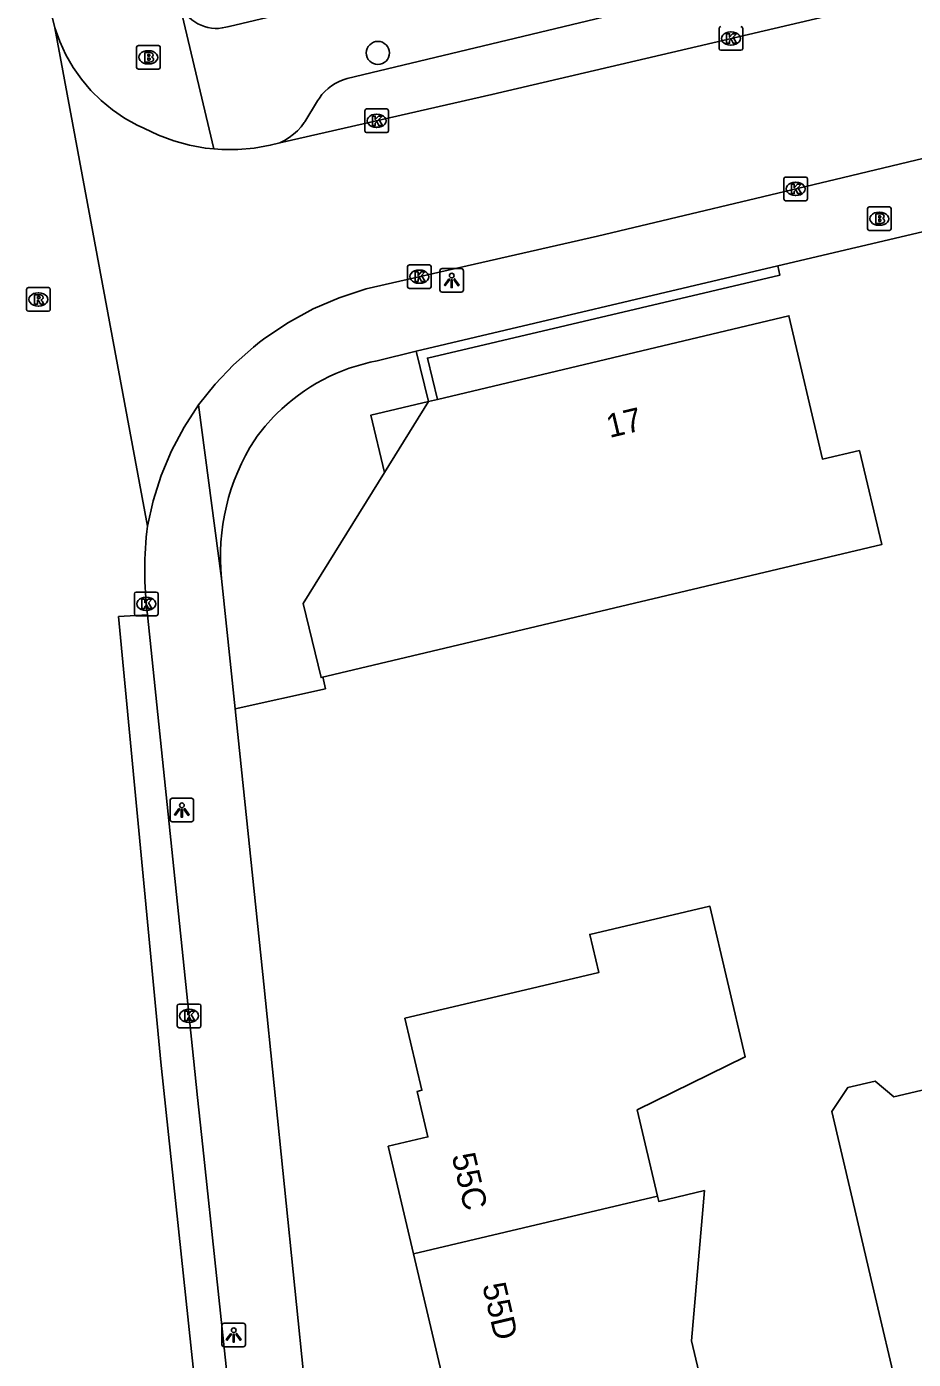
# Model space of a CAD drawing. Extents: x 158038 to 159242, y 380133 to 381214.
# Drawn here: x 158408.7 to 158446.3, y 380614.4 to 380670.9 of the extents above; entities that cross this region are included whole.
import ezdxf

# ---------------------------------------------------------------- set-up
doc = ezdxf.new("R2010")
doc.units = 0
for name, color, linetype in [('IMGEO_Boom', 7, 'Continuous'), ('IMGEO_Brandkraan', 7, 'Continuous'), ('IMGEO_Haag', 7, 'Continuous'), ('IMGEO_Kolk', 7, 'Continuous'), ('IMGEO_Lichtpunt', 7, 'Continuous'), ('IMGEO_Muur', 7, 'Continuous'), ('IMGEO_Pand', 7, 'Continuous'), ('IMGEO_Pand_nummerreeks', 7, 'Continuous'), ('IMGEO_Pand_overbouw', 7, 'Continuous'), ('IMGEO_Rijbaan_lokaal_gesloten', 7, 'Continuous'), ('IMGEO_Rioolput', 7, 'Continuous'), ('IMGEO_Voetpad_open', 7, 'Continuous')]:
    doc.layers.add(name, color=color, linetype=linetype)

msp = doc.modelspace()

# ---------------------------------------------------------------- linework, layer by layer
at = {"layer": 'IMGEO_Boom'}
msp.add_circle((158423.556, 380669.783), 0.489, dxfattribs=at)
at = {"layer": 'IMGEO_Brandkraan'}
for p, q in [((158413.328, 380669.171), (158413.328, 380670.023)), ((158413.403, 380670.097), (158414.255, 380670.097)), ((158414.329, 380670.023), (158414.329, 380669.171)), ((158413.816, 380669.877), (158413.841, 380669.877)), ((158414.255, 380669.097), (158413.403, 380669.097)), ((158413.839, 380669.317), (158413.814, 380669.317)), ((158444.391, 380663.258), (158445.243, 380663.258)), ((158444.316, 380662.332), (158444.316, 380663.184)), ((158444.804, 380663.038), (158444.829, 380663.038)), ((158445.317, 380663.184), (158445.317, 380662.332)), ((158445.243, 380662.258), (158444.391, 380662.258)), ((158444.827, 380662.478), (158444.802, 380662.478))]:
    msp.add_line(p, q, dxfattribs=at)
for points in [[(158413.328, 380669.171), (158413.328, 380670.023)], [(158413.403, 380670.097), (158414.255, 380670.097)], [(158414.329, 380670.023), (158414.329, 380669.171)], [(158413.676, 380669.797), (158413.676, 380669.397), (158413.889, 380669.397)], [(158413.907, 380669.797), (158413.676, 380669.797)], [(158413.855, 380669.716), (158413.801, 380669.716), (158413.801, 380669.64)], [(158413.801, 380669.64), (158413.854, 380669.64)], [(158413.863, 380669.564), (158413.801, 380669.564), (158413.801, 380669.483)], [(158413.801, 380669.483), (158413.863, 380669.483)], [(158414.255, 380669.097), (158413.403, 380669.097)], [(158444.391, 380663.258), (158445.243, 380663.258)], [(158444.316, 380662.332), (158444.316, 380663.184)], [(158444.664, 380662.958), (158444.664, 380662.558), (158444.877, 380662.558)], [(158444.895, 380662.958), (158444.664, 380662.958)], [(158444.843, 380662.877), (158444.789, 380662.877), (158444.789, 380662.801)], [(158444.789, 380662.801), (158444.842, 380662.801)], [(158444.851, 380662.725), (158444.789, 380662.725), (158444.789, 380662.644)], [(158444.789, 380662.644), (158444.851, 380662.644)], [(158445.317, 380663.184), (158445.317, 380662.332)], [(158445.243, 380662.258), (158444.391, 380662.258)]]:
    msp.add_lwpolyline(points, dxfattribs=at)
for centre, radius, start, end in [((158413.405, 380670.021), 0.0765, 91.552, 178.448), ((158413.405, 380670.021), 0.0765, 91.552, 178.448), ((158414.253, 380670.021), 0.0765, 1.552, 88.448), ((158414.253, 380670.021), 0.0765, 1.552, 88.448), ((158413.856, 380669.678), 0.0379, 267.8285, 90.9355), ((158413.864, 380669.523), 0.0404, 269.8759, 90.5077), ((158413.895, 380669.648), 0.251, 268.6676, 293.5347), ((158413.911, 380669.652), 0.145, 59.4692, 91.5367), ((158413.936, 380669.699), 0.0922, 285.5137, 58.1501), ((158413.941, 380669.507), 0.105, 301.3115, 78.989), ((158413.405, 380669.173), 0.0765, 181.552, 268.448), ((158413.405, 380669.173), 0.0765, 181.552, 268.448), ((158414.253, 380669.173), 0.0765, 271.552, 358.448), ((158414.253, 380669.173), 0.0765, 271.552, 358.448), ((158444.393, 380663.182), 0.0765, 91.552, 178.448), ((158444.393, 380663.182), 0.0765, 91.552, 178.448), ((158445.241, 380663.182), 0.0765, 1.552, 88.448), ((158445.241, 380663.182), 0.0765, 1.552, 88.448), ((158444.844, 380662.839), 0.0379, 267.8285, 90.9355), ((158444.852, 380662.684), 0.0404, 269.8759, 90.5077), ((158444.899, 380662.813), 0.145, 59.4692, 91.5367), ((158444.924, 380662.86), 0.0922, 285.5137, 58.1501), ((158444.929, 380662.668), 0.105, 301.3115, 78.989), ((158444.393, 380662.334), 0.0765, 181.552, 268.448), ((158444.393, 380662.334), 0.0765, 181.552, 268.448), ((158444.883, 380662.809), 0.251, 268.6676, 293.5347), ((158445.241, 380662.334), 0.0765, 271.552, 358.448), ((158445.241, 380662.334), 0.0765, 271.552, 358.448)]:
    msp.add_arc(centre, radius, start, end, dxfattribs=at)
for centre, major_axis, ratio, start_param, end_param in [((158413.815, 380669.597), (-0.387, 0.002), 0.722429, 4.712389, 7.853982), ((158413.84, 380669.597), (-0.39, 0.002), 0.717154, 1.570796, 4.712389), ((158444.803, 380662.758), (-0.387, 0.002), 0.722429, 4.712389, 7.853982), ((158444.828, 380662.758), (-0.39, 0.002), 0.717154, 1.570796, 4.712389)]:
    msp.add_ellipse(centre, major_axis=major_axis, ratio=ratio, start_param=start_param, end_param=end_param, dxfattribs=at)
at = {"layer": 'IMGEO_Haag'}
for points in [[(158440.512, 380660.757), (158440.604, 380660.368), (158425.659, 380656.851), (158426.088, 380655.101)], [(158425.7, 380655.009), (158425.174, 380657.148)]]:
    msp.add_lwpolyline(points, dxfattribs=at)
at = {"layer": 'IMGEO_Kolk'}
for p, q in [((158438.023, 380669.97), (158438.023, 380670.822)), ((158438.511, 380670.676), (158438.536, 380670.676)), ((158439.024, 380670.822), (158439.024, 380669.97)), ((158438.534, 380670.116), (158438.509, 380670.116)), ((158438.95, 380669.896), (158438.098, 380669.896)), ((158423.004, 380666.484), (158423.004, 380667.336)), ((158423.079, 380667.41), (158423.931, 380667.41)), ((158423.492, 380667.19), (158423.517, 380667.19)), ((158424.005, 380667.336), (158424.005, 380666.484)), ((158423.515, 380666.63), (158423.49, 380666.63)), ((158423.931, 380666.41), (158423.079, 380666.41)), ((158440.768, 380663.594), (158440.768, 380664.446)), ((158440.843, 380664.52), (158441.695, 380664.52)), ((158441.769, 380664.446), (158441.769, 380663.594)), ((158441.256, 380664.3), (158441.281, 380664.3)), ((158441.695, 380663.52), (158440.843, 380663.52)), ((158441.279, 380663.74), (158441.254, 380663.74)), ((158424.816, 380659.876), (158424.816, 380660.728)), ((158424.891, 380660.802), (158425.743, 380660.802)), ((158425.304, 380660.582), (158425.329, 380660.582)), ((158425.817, 380660.728), (158425.817, 380659.876)), ((158425.327, 380660.022), (158425.302, 380660.022)), ((158425.743, 380659.802), (158424.891, 380659.802)), ((158413.236, 380646.01), (158413.236, 380646.862)), ((158413.311, 380646.936), (158414.163, 380646.936)), ((158414.237, 380646.862), (158414.237, 380646.01)), ((158413.724, 380646.716), (158413.749, 380646.716)), ((158414.163, 380645.936), (158413.311, 380645.936)), ((158413.747, 380646.156), (158413.722, 380646.156)), ((158415.054, 380628.553), (158415.054, 380629.405)), ((158415.129, 380629.479), (158415.981, 380629.479)), ((158416.055, 380629.405), (158416.055, 380628.553)), ((158415.542, 380629.259), (158415.567, 380629.259)), ((158415.981, 380628.479), (158415.129, 380628.479)), ((158415.565, 380628.699), (158415.54, 380628.699))]:
    msp.add_line(p, q, dxfattribs=at)
for points in [[(158438.023, 380669.97), (158438.023, 380670.822)], [(158438.344, 380670.596), (158438.467, 380670.596), (158438.467, 380670.445), (158438.597, 380670.596), (158438.761, 380670.596), (158438.615, 380670.445), (158438.768, 380670.196), (158438.616, 380670.196), (158438.531, 380670.36), (158438.467, 380670.293), (158438.467, 380670.196), (158438.344, 380670.196), (158438.344, 380670.596)], [(158439.024, 380670.822), (158439.024, 380669.97)], [(158438.95, 380669.896), (158438.098, 380669.896)], [(158423.004, 380666.484), (158423.004, 380667.336)], [(158423.079, 380667.41), (158423.931, 380667.41)], [(158424.005, 380667.336), (158424.005, 380666.484)], [(158423.325, 380667.11), (158423.448, 380667.11), (158423.448, 380666.959), (158423.578, 380667.11), (158423.742, 380667.11), (158423.596, 380666.959), (158423.749, 380666.71), (158423.597, 380666.71), (158423.512, 380666.874), (158423.448, 380666.807), (158423.448, 380666.71), (158423.325, 380666.71), (158423.325, 380667.11)], [(158423.931, 380666.41), (158423.079, 380666.41)], [(158440.768, 380663.594), (158440.768, 380664.446)], [(158440.843, 380664.52), (158441.695, 380664.52)], [(158441.769, 380664.446), (158441.769, 380663.594)], [(158441.089, 380664.22), (158441.212, 380664.22), (158441.212, 380664.069), (158441.342, 380664.22), (158441.506, 380664.22), (158441.36, 380664.069), (158441.513, 380663.82), (158441.361, 380663.82), (158441.276, 380663.984), (158441.212, 380663.917), (158441.212, 380663.82), (158441.089, 380663.82), (158441.089, 380664.22)], [(158441.695, 380663.52), (158440.843, 380663.52)], [(158424.816, 380659.876), (158424.816, 380660.728)], [(158424.891, 380660.802), (158425.743, 380660.802)], [(158425.137, 380660.502), (158425.26, 380660.502), (158425.26, 380660.351), (158425.39, 380660.502), (158425.554, 380660.502), (158425.408, 380660.351), (158425.561, 380660.102), (158425.409, 380660.102), (158425.324, 380660.266), (158425.26, 380660.199), (158425.26, 380660.102), (158425.137, 380660.102), (158425.137, 380660.502)], [(158425.817, 380660.728), (158425.817, 380659.876)], [(158425.743, 380659.802), (158424.891, 380659.802)], [(158413.236, 380646.01), (158413.236, 380646.862)], [(158413.311, 380646.936), (158414.163, 380646.936)], [(158414.237, 380646.862), (158414.237, 380646.01)], [(158413.557, 380646.636), (158413.68, 380646.636), (158413.68, 380646.485), (158413.81, 380646.636), (158413.974, 380646.636), (158413.828, 380646.485), (158413.981, 380646.236), (158413.829, 380646.236), (158413.744, 380646.4), (158413.68, 380646.333), (158413.68, 380646.236), (158413.557, 380646.236), (158413.557, 380646.636)], [(158414.163, 380645.936), (158413.311, 380645.936)], [(158415.054, 380628.553), (158415.054, 380629.405)], [(158415.129, 380629.479), (158415.981, 380629.479)], [(158416.055, 380629.405), (158416.055, 380628.553)], [(158415.375, 380629.179), (158415.498, 380629.179), (158415.498, 380629.028), (158415.628, 380629.179), (158415.792, 380629.179), (158415.646, 380629.028), (158415.799, 380628.779), (158415.647, 380628.779), (158415.562, 380628.943), (158415.498, 380628.876), (158415.498, 380628.779), (158415.375, 380628.779), (158415.375, 380629.179)], [(158415.981, 380628.479), (158415.129, 380628.479)]]:
    msp.add_lwpolyline(points, dxfattribs=at)
for centre, start, end in [((158438.1, 380670.82), 91.552, 178.448), ((158438.1, 380670.82), 91.552, 178.448), ((158438.948, 380670.82), 1.552, 88.448), ((158438.948, 380670.82), 1.552, 88.448), ((158438.1, 380669.972), 181.552, 268.448), ((158438.1, 380669.972), 181.552, 268.448), ((158438.948, 380669.972), 271.552, 358.448), ((158438.948, 380669.972), 271.552, 358.448), ((158423.081, 380667.334), 91.552, 178.448), ((158423.081, 380667.334), 91.552, 178.448), ((158423.929, 380667.334), 1.552, 88.448), ((158423.929, 380667.334), 1.552, 88.448), ((158423.081, 380666.486), 181.552, 268.448), ((158423.081, 380666.486), 181.552, 268.448), ((158423.929, 380666.486), 271.552, 358.448), ((158423.929, 380666.486), 271.552, 358.448), ((158440.845, 380664.444), 91.552, 178.448), ((158440.845, 380664.444), 91.552, 178.448), ((158441.693, 380664.444), 1.552, 88.448), ((158441.693, 380664.444), 1.552, 88.448), ((158440.845, 380663.596), 181.552, 268.448), ((158440.845, 380663.596), 181.552, 268.448), ((158441.693, 380663.596), 271.552, 358.448), ((158441.693, 380663.596), 271.552, 358.448), ((158424.893, 380660.726), 91.552, 178.448), ((158424.893, 380660.726), 91.552, 178.448), ((158425.741, 380660.726), 1.552, 88.448), ((158425.741, 380660.726), 1.552, 88.448), ((158424.893, 380659.878), 181.552, 268.448), ((158424.893, 380659.878), 181.552, 268.448), ((158425.741, 380659.878), 271.552, 358.448), ((158425.741, 380659.878), 271.552, 358.448), ((158413.313, 380646.86), 91.552, 178.448), ((158413.313, 380646.86), 91.552, 178.448), ((158414.161, 380646.86), 1.552, 88.448), ((158414.161, 380646.86), 1.552, 88.448), ((158413.313, 380646.012), 181.552, 268.448), ((158413.313, 380646.012), 181.552, 268.448), ((158414.161, 380646.012), 271.552, 358.448), ((158414.161, 380646.012), 271.552, 358.448), ((158415.131, 380629.403), 91.552, 178.448), ((158415.131, 380629.403), 91.552, 178.448), ((158415.979, 380629.403), 1.552, 88.448), ((158415.979, 380629.403), 1.552, 88.448), ((158415.131, 380628.555), 181.552, 268.448), ((158415.131, 380628.555), 181.552, 268.448), ((158415.979, 380628.555), 271.552, 358.448), ((158415.979, 380628.555), 271.552, 358.448)]:
    msp.add_arc(centre, 0.0765, start, end, dxfattribs=at)
for centre, major_axis, ratio, start_param, end_param in [((158438.51, 380670.396), (-0.387, 0.002), 0.722429, 4.712389, 7.853982), ((158438.535, 380670.396), (-0.39, 0.002), 0.717154, 1.570796, 4.712389), ((158423.491, 380666.91), (-0.387, 0.002), 0.722429, 4.712389, 7.853982), ((158423.516, 380666.91), (-0.39, 0.002), 0.717154, 1.570796, 4.712389), ((158441.255, 380664.02), (-0.387, 0.002), 0.722429, 4.712389, 7.853982), ((158441.28, 380664.02), (-0.39, 0.002), 0.717154, 1.570796, 4.712389), ((158425.303, 380660.302), (-0.387, 0.002), 0.722429, 4.712389, 7.853982), ((158425.328, 380660.302), (-0.39, 0.002), 0.717154, 1.570796, 4.712389), ((158413.723, 380646.436), (-0.387, 0.002), 0.722429, 4.712389, 7.853982), ((158413.748, 380646.436), (-0.39, 0.002), 0.717154, 1.570796, 4.712389), ((158415.541, 380628.979), (-0.387, 0.002), 0.722429, 4.712389, 7.853982), ((158415.566, 380628.979), (-0.39, 0.002), 0.717154, 1.570796, 4.712389)]:
    msp.add_ellipse(centre, major_axis=major_axis, ratio=ratio, start_param=start_param, end_param=end_param, dxfattribs=at)
at = {"layer": 'IMGEO_Lichtpunt'}
for p, q in [((158426.188, 380660.548), (158426.188, 380659.741)), ((158426.188, 380660.548), (158426.188, 380659.741)), ((158427.09, 380660.643), (158426.282, 380660.643)), ((158427.09, 380660.643), (158426.282, 380660.643)), ((158427.184, 380659.741), (158427.184, 380660.548)), ((158427.184, 380659.741), (158427.184, 380660.548)), ((158426.282, 380659.647), (158427.09, 380659.647)), ((158426.282, 380659.647), (158427.09, 380659.647)), ((158414.748, 380638.103), (158414.748, 380637.296)), ((158414.748, 380638.103), (158414.748, 380637.296)), ((158415.65, 380638.198), (158414.842, 380638.198)), ((158415.65, 380638.198), (158414.842, 380638.198)), ((158415.744, 380637.296), (158415.744, 380638.103)), ((158415.744, 380637.296), (158415.744, 380638.103)), ((158414.842, 380637.202), (158415.65, 380637.202)), ((158414.842, 380637.202), (158415.65, 380637.202)), ((158416.945, 380615.859), (158416.945, 380615.052)), ((158416.945, 380615.859), (158416.945, 380615.052)), ((158417.847, 380615.954), (158417.039, 380615.954)), ((158417.847, 380615.954), (158417.039, 380615.954)), ((158417.941, 380615.052), (158417.941, 380615.859)), ((158417.941, 380615.052), (158417.941, 380615.859)), ((158417.039, 380614.958), (158417.847, 380614.958)), ((158417.039, 380614.958), (158417.847, 380614.958))]:
    msp.add_line(p, q, dxfattribs=at)
for points in [[(158426.562, 380660.212), (158426.601, 380660.184), (158426.413, 380659.922), (158426.375, 380659.949), (158426.562, 380660.212)], [(158426.664, 380660.164), (158426.711, 380660.164), (158426.711, 380659.842), (158426.664, 380659.842), (158426.664, 380660.164)], [(158426.774, 380660.184), (158426.812, 380660.211), (158426.999, 380659.949), (158426.96, 380659.921), (158426.774, 380660.184)], [(158415.122, 380637.767), (158415.161, 380637.739), (158414.973, 380637.477), (158414.935, 380637.504), (158415.122, 380637.767)], [(158415.224, 380637.719), (158415.271, 380637.719), (158415.271, 380637.397), (158415.224, 380637.397), (158415.224, 380637.719)], [(158415.334, 380637.739), (158415.372, 380637.766), (158415.559, 380637.504), (158415.52, 380637.476), (158415.334, 380637.739)], [(158417.319, 380615.523), (158417.358, 380615.495), (158417.17, 380615.233), (158417.132, 380615.26), (158417.319, 380615.523)], [(158417.421, 380615.475), (158417.468, 380615.475), (158417.468, 380615.153), (158417.421, 380615.153), (158417.421, 380615.475)], [(158417.531, 380615.495), (158417.569, 380615.522), (158417.756, 380615.26), (158417.717, 380615.232), (158417.531, 380615.495)]]:
    msp.add_lwpolyline(points, dxfattribs=at)
for centre in [(158426.687, 380660.346), (158415.247, 380637.901), (158417.444, 380615.657)]:
    msp.add_circle(centre, 0.0994, dxfattribs=at)
for centre, start, end in [((158426.282, 380660.548), 90, 180), ((158426.282, 380660.548), 90, 180), ((158427.09, 380660.548), 0, 90), ((158427.09, 380660.548), 0, 90), ((158426.282, 380659.741), 180, 270), ((158426.282, 380659.741), 180, 270), ((158427.09, 380659.741), 270, 0), ((158427.09, 380659.741), 270, 360), ((158414.842, 380638.103), 90, 180), ((158414.842, 380638.103), 90, 180), ((158415.65, 380638.103), 0, 90), ((158415.65, 380638.103), 0, 90), ((158414.842, 380637.296), 180, 270), ((158414.842, 380637.296), 180, 270), ((158415.65, 380637.296), 270, 0), ((158415.65, 380637.296), 270, 360), ((158417.039, 380615.859), 90, 180), ((158417.039, 380615.859), 90, 180), ((158417.847, 380615.859), 0, 90), ((158417.847, 380615.859), 0, 90), ((158417.039, 380615.052), 180, 270), ((158417.039, 380615.052), 180, 270), ((158417.847, 380615.052), 270, 0), ((158417.847, 380615.052), 270, 360)]:
    msp.add_arc(centre, 0.0946, start, end, dxfattribs=at)
at = {"layer": 'IMGEO_Muur'}
for points in [[(158421.218, 380643.349), (158421.343, 380642.832)], [(158417.504, 380641.99), (158421.343, 380642.832)], [(158418.723, 380630.324), (158417.504, 380641.99)]]:
    msp.add_lwpolyline(points, dxfattribs=at)
at = {"layer": 'IMGEO_Pand'}
for points in [[(158426.088, 380655.101), (158440.982, 380658.644), (158442.407, 380652.573), (158443.97, 380652.93), (158444.925, 380648.956), (158421.153, 380643.314), (158420.386, 380646.452), (158423.834, 380652.004), (158425.7, 380655.009)], [(158425.7, 380655.009), (158426.088, 380655.101)], [(158425.072, 380618.901), (158423.999, 380623.457), (158425.681, 380623.852), (158425.227, 380625.779), (158425.423, 380625.825), (158424.704, 380628.88), (158429.571, 380630.026), (158432.919, 380630.814), (158432.54, 380632.429), (158437.631, 380633.627), (158439.133, 380627.241), (158434.555, 380624.991), (158435.415, 380621.336)], [(158454.805, 380616.922), (158451.943, 380616.248), (158452.404, 380614.29), (158445.678, 380612.706), (158444.531, 380617.573), (158443.619, 380621.444), (158442.8, 380624.929), (158443.481, 380625.943), (158444.642, 380626.217), (158445.431, 380625.549), (158449.164, 380626.428), (158449.593, 380624.602), (158452.837, 380625.366)], [(158435.415, 380621.336), (158435.466, 380621.12), (158437.403, 380621.576), (158436.855, 380615.214), (158437.659, 380611.799), (158432.176, 380610.508)], [(158435.415, 380621.336), (158425.072, 380618.901)], [(158429.963, 380609.987), (158429.21, 380609.81), (158428.491, 380612.862), (158426.599, 380612.417), (158425.072, 380618.901)]]:
    msp.add_lwpolyline(points, dxfattribs=at)
at = {"layer": 'IMGEO_Pand_overbouw'}
msp.add_lwpolyline([(158425.7, 380655.009), (158423.256, 380654.428), (158423.834, 380652.004)], close=True, dxfattribs=at)
at = {"layer": 'IMGEO_Rijbaan_lokaal_gesloten'}
for points in [[(158464.498, 380676.516), (158456.256, 380674.553), (158428.391, 380668.017), (158419.4, 380665.976)], [(158409.858, 380670.847), (158409.491, 380672.368)], [(158475.98, 380672.286), (158468.629, 380670.535), (158446.36, 380665.232), (158442.948, 380664.42), (158432.87, 380662.022), (158423.062, 380659.79), (158421.921, 380659.412), (158420.819, 380658.934), (158419.763, 380658.36), (158418.763, 380657.693), (158418.542, 380657.523), (158418.278, 380657.32), (158417.433, 380656.572), (158416.658, 380655.751), (158415.959, 380654.865)], [(158413.789, 380649.734), (158409.858, 380670.847)], [(158409.858, 380670.847), (158410.067, 380670.266), (158410.327, 380669.706), (158410.637, 380669.172), (158410.992, 380668.667), (158411.392, 380668.197), (158411.831, 380667.763), (158412.308, 380667.371), (158412.818, 380667.023), (158413.357, 380666.722), (158413.631, 380666.592), (158414.254, 380666.294), (158414.901, 380666.052), (158415.568, 380665.869), (158416.248, 380665.747), (158416.599, 380665.716)], [(158416.599, 380665.716), (158416.936, 380665.686), (158417.627, 380665.686), (158418.315, 380665.748), (158418.995, 380665.872), (158419.4, 380665.976)], [(158415.959, 380654.865), (158415.343, 380653.92), (158414.813, 380652.923), (158414.374, 380651.883), (158414.031, 380650.808), (158413.789, 380649.734)], [(158420.225, 380571.721), (158414.351, 380627.022), (158412.561, 380645.899), (158413.784, 380645.974)], [(158413.784, 380645.974), (158415.743, 380627.168), (158415.915, 380625.516), (158416.136, 380623.426), (158417.868, 380607.069), (158418.267, 380603.305)]]:
    msp.add_lwpolyline(points, dxfattribs=at)
msp.add_arc((158429.439, 380647.833), 15.765, 173.0748, 186.7728, dxfattribs=at)
at = {"layer": 'IMGEO_Rioolput'}
for p, q in [((158408.741, 380659.839), (158409.593, 380659.839)), ((158408.666, 380658.913), (158408.666, 380659.765)), ((158409.154, 380659.619), (158409.179, 380659.619)), ((158409.667, 380659.765), (158409.667, 380658.913)), ((158409.593, 380658.839), (158408.741, 380658.839)), ((158409.177, 380659.059), (158409.152, 380659.059))]:
    msp.add_line(p, q, dxfattribs=at)
for points in [[(158408.741, 380659.839), (158409.593, 380659.839)], [(158408.666, 380658.913), (158408.666, 380659.765)], [(158409.255, 380659.537), (158409.003, 380659.539), (158409.003, 380659.139)], [(158409.003, 380659.139), (158409.127, 380659.139), (158409.127, 380659.301), (158409.138, 380659.301)], [(158409.181, 380659.458), (158409.127, 380659.458), (158409.127, 380659.377)], [(158409.127, 380659.377), (158409.179, 380659.377)], [(158409.185, 380659.272), (158409.256, 380659.139), (158409.396, 380659.139), (158409.331, 380659.265)], [(158409.667, 380659.765), (158409.667, 380658.913)], [(158409.593, 380658.839), (158408.741, 380658.839)]]:
    msp.add_lwpolyline(points, dxfattribs=at)
for centre, radius, start, end in [((158408.743, 380659.763), 0.0765, 91.552, 178.448), ((158408.743, 380659.763), 0.0765, 91.552, 178.448), ((158409.591, 380659.763), 0.0765, 1.552, 88.448), ((158409.591, 380659.763), 0.0765, 1.552, 88.448), ((158409.137, 380659.248), 0.0533, 26.0293, 88.6989), ((158409.163, 380659.566), 0.19, 274.7715, 282.9687), ((158409.187, 380659.362), 0.0964, 77.0061, 93.1865), ((158409.201, 380659.419), 0.0378, 276.6634, 79.6772), ((158409.254, 380659.427), 0.109, 350.3612, 89.416), ((158409.252, 380659.427), 0.112, 277.5842, 350.9817), ((158409.236, 380659.212), 0.108, 29.5134, 73.7905), ((158408.743, 380658.915), 0.0765, 181.552, 268.448), ((158408.743, 380658.915), 0.0765, 181.552, 268.448), ((158409.591, 380658.915), 0.0765, 271.552, 358.448), ((158409.591, 380658.915), 0.0765, 271.552, 358.448)]:
    msp.add_arc(centre, radius, start, end, dxfattribs=at)
for centre, major_axis, ratio, start_param, end_param in [((158409.153, 380659.339), (-0.387, 0.002), 0.722429, 4.712389, 7.853982), ((158409.178, 380659.339), (-0.39, 0.002), 0.717154, 1.570796, 4.712389)]:
    msp.add_ellipse(centre, major_axis=major_axis, ratio=ratio, start_param=start_param, end_param=end_param, dxfattribs=at)
at = {"layer": 'IMGEO_Voetpad_open'}
for points in [[(158540.619, 380684.345), (158526.735, 380681.036), (158440.512, 380660.757)], [(158415.129, 380671.919), (158415.132, 380671.909), (158415.194, 380671.77), (158415.267, 380671.637), (158415.353, 380671.511), (158415.449, 380671.392), (158415.555, 380671.283), (158415.67, 380671.184), (158415.794, 380671.096), (158415.926, 380671.019), (158416.063, 380670.954), (158416.206, 380670.902), (158416.353, 380670.863), (158416.503, 380670.837), (158416.655, 380670.824), (158416.807, 380670.825), (158416.959, 380670.84), (158417.108, 380670.868), (158417.251, 380670.908), (158427.098, 380673.251), (158437.459, 380675.717)], [(158419.4, 380665.976), (158419.603, 380666.078), (158419.795, 380666.198), (158419.976, 380666.334), (158420.145, 380666.486), (158420.299, 380666.652), (158420.437, 380666.832), (158420.46, 380666.865), (158421.003, 380667.755), (158421.077, 380667.872), (158421.188, 380668.019), (158421.312, 380668.155), (158421.447, 380668.28), (158421.592, 380668.392), (158421.748, 380668.491), (158421.911, 380668.575), (158422.081, 380668.645), (158422.257, 380668.699), (158437.533, 380672.373)], [(158415.129, 380671.919), (158416.599, 380665.716)], [(158425.174, 380657.148), (158440.512, 380660.757)], [(158425.174, 380657.148), (158423.526, 380656.735)], [(158415.959, 380654.865), (158416.927, 380647.515)], [(158416.927, 380647.515), (158417.504, 380641.99), (158418.723, 380630.324), (158421.355, 380604.556)]]:
    msp.add_lwpolyline(points, dxfattribs=at)
for centre, radius, start, end in [((158425.028, 380648.711), 8.163, 100.6001, 134.9435), ((158425.087, 380648.661), 8.241, 134.989, 144.9701), ((158426.032, 380648.435), 9.152, 147.2086, 185.7675)]:
    msp.add_arc(centre, radius, start, end, dxfattribs=at)

# ---------------------------------------------------------------- texts
at = {"layer": 'IMGEO_Pand_nummerreeks'}
for s, rotation, p in [('17', 13.3786, (158433.38, 380653.464)), ('55C', 283.2521, (158426.683, 380623.053)), ('55D', 283.2523, (158427.978, 380617.557))]:
    msp.add_text(s, height=1, rotation=rotation, dxfattribs=at).set_placement(p)

doc.saveas('drawing.dxf')
